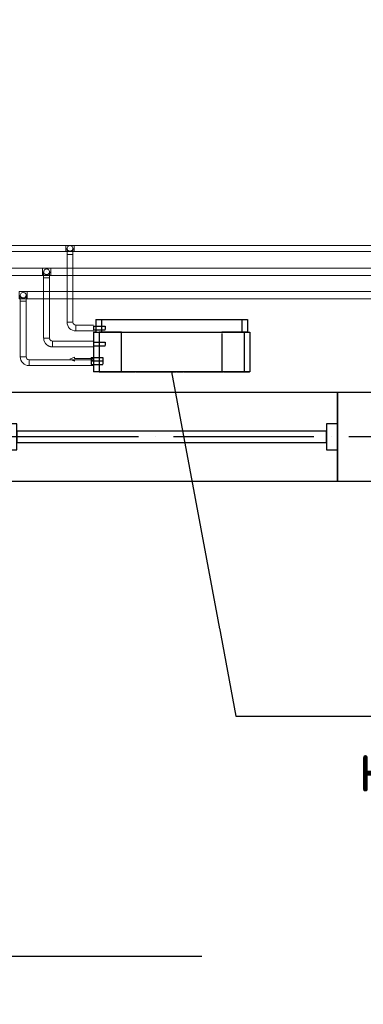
# Model space of a CAD drawing. Header units: millimetres. Extents: x 9824119 to 13672909, y -72394 to 462135.
# Tile 383 of 656: x 10244275 to 10245745, y 5232 to 9449. Entities that reach past the tile are written whole.
import ezdxf
from ezdxf import colors
from ezdxf.entities.mleader import LeaderData, LeaderLine
from ezdxf.math import Vec2, Vec3

# ---------------------------------------------------------------- set-up
doc = ezdxf.new("R2010")
doc.units = ezdxf.units.MM
for name, pattern in [('ACAD_ISO04W100', [30, 24, -3, 0, -3]), ('Hidden', [3, 2, -1]), ('UnderFloor', [7.5, 6, -1.5])]:
    doc.linetypes.add(name, pattern=pattern)
for name, color, linetype in [('MAGI_GENERAL', 7, 'Continuous'), ('PIPE-H1', 7, 'Continuous'), ('PIPE-H1-COMPONENT-', 7, 'Continuous')]:
    doc.layers.add(name, color=color, linetype=linetype)
doc.layers.add('Оси', color=1, linetype='ACAD_ISO04W100', lineweight=0)
doc.styles.add('ISO Proportional', font='isocpeur.ttf')
doc.styles.add('ISOCPEUR', font='isocpeui.ttf')
doc.styles.add('СПДС', font='isocpeur.ttf')
doc.dimstyles.new('SPDS 3', dxfattribs={"dimscale": 100, "dimtxt": 3, "dimasz": 2, "dimexe": 1.25, "dimexo": 0.625, "dimtad": 1, "dimdec": 0, "dimrnd": 0.001, "dimtxsty": 'ISO Proportional', "dimblk": 'ARCHTICK', "dimcen": 2.5, "dimdle": 1.5, "dimclrd": 5, "dimclre": 5, "dimclrt": 5, "dimadec": 0, "dimazin": 2, "dimtfac": 0.75, "dimtdec": 0, "dimtmove": 1, "dimatfit": 3, "dimldrblk": 'ARCHTICK', "dimfxl": 1.25, "dimtolj": 1, "dimarcsym": 0})

# ---------------------------------------------------------------- blocks, each defined once
blk = doc.blocks.new('_ArchTick')
at = {"color": 0, "linetype": 'ByBlock', "const_width": 0.15}
blk.add_lwpolyline([(-0.5, -0.5), (0.5, 0.5)], dxfattribs=at)
blk = doc.blocks.new('*D175')
at = {"color": 5, "lineweight": -2, "transparency": 16777216}
for p, q in [((1589864.1, 1327638.1), (1589864.1, 1326743.1)), ((1598864.1, 1327562.4), (1598864.1, 1326743.1)), ((1589714.1, 1326868.1), (1599014.1, 1326868.1))]:
    blk.add_line(p, q, dxfattribs=at)
at = {"layer": 'Defpoints', "color": 0, "transparency": 16777216}
for p in [(1589864.1, 1327700.6), (1598864.1, 1327624.9), (1598864.1, 1326868.1)]:
    blk.add_point(p, dxfattribs=at)
at = {"color": 5, "lineweight": -2, "transparency": 16777216, "xscale": 200, "yscale": 200, "zscale": 200, "rotation": 180}
blk.add_blockref('_ArchTick', (1589864.1, 1326868.1), dxfattribs=at)
at = {"color": 5, "lineweight": -2, "transparency": 16777216, "xscale": 200, "yscale": 200, "zscale": 200}
blk.add_blockref('_ArchTick', (1598864.1, 1326868.1), dxfattribs=at)
at = {"color": 5, "lineweight": 25, "transparency": 16777216, "insert": (1594364.1, 1327080.6), "char_height": 300, "attachment_point": 5, "style": 'ISO Proportional'}
blk.add_mtext('\\A1;9000', dxfattribs=at)
blk = doc.blocks.new('A$C04BF76B1')
at = {"color": 5}
for points in [[(-1352.5, 569.8), (67.5, 569.8), (67.5, 189.8), (-1352.5, 189.8)], [(-1305, 435.3), (-1305, 324.3), (-1352.5, 324.3), (-1352.5, 435.3)], [(67.5, 435.3), (67.5, 324.3), (20, 324.3), (20, 435.3)], [(20, 403.5), (20, 356), (-1305, 356), (-1305, 403.5)]]:
    blk.add_lwpolyline(points, close=True, dxfattribs=at)
blk = doc.blocks.new('_None')
blk = doc.blocks.new('*U3065')
at = {"layer": 'PIPE-H1', "color": 82, "linetype": 'Continuous', "lineweight": 20}
for p, q in [((10244472.8, 8481.4, 12.5), (10244507.8, 8481.4, 12.5)), ((10244472.8, 8456.4, 12.5), (10244507.8, 8456.4, 12.5))]:
    blk.add_line(p, q, dxfattribs=at)
at = {"layer": 'PIPE-H1', "color": 82, "linetype": 'Continuous', "lineweight": 20, "extrusion": (1, 0, 0)}
for centre in [(10244472.8, 8468.9, 12.5), (10244507.8, 8468.9, 12.5)]:
    blk.add_ellipse(centre, major_axis=(0, 12.5), ratio=1, start_param=0, end_param=3.141593, dxfattribs=at)
blk = doc.blocks.new('*U3066')
at = {"layer": 'PIPE-H1', "color": 82, "linetype": 'Continuous', "lineweight": 20}
for p, q in [((10244472.8, 8481.4, 12.5), (10237727.8, 8481.4, 12.5)), ((10244472.8, 8456.4, 12.5), (10237727.8, 8456.4, 12.5))]:
    blk.add_line(p, q, dxfattribs=at)
blk = doc.blocks.new('*U3067')
at = {"layer": 'PIPE-H1', "color": 7, "linetype": 'Continuous', "lineweight": -3}
for p, q in [((10244490.3, 8468.9, 285), (10244490.3, 8468.9, 284)), ((10244490.3, 8468.9, 35), (10244490.3, 8468.9, 34))]:
    blk.add_line(p, q, dxfattribs=at)
blk = doc.blocks.new('*U3068')
at = {"layer": 'PIPE-H1', "color": 82, "linetype": 'Continuous', "lineweight": 20, "extrusion": (0, 0, -1)}
blk.add_ellipse((10244490.3, 8468.9, 535), major_axis=(-12.5, 0), ratio=1, start_param=0, end_param=3.141593, dxfattribs=at)
at = {"layer": 'PIPE-H1', "color": 1, "linetype": 'UnderFloor', "lineweight": -3, "extrusion": (0, 0, -1)}
blk.add_ellipse((10244490.3, 8468.9, 535), major_axis=(12.5, 0), ratio=1, start_param=0, end_param=3.141593, dxfattribs=at)
at = {"layer": 'PIPE-H1', "color": 82, "linetype": 'Continuous', "lineweight": 20, "extrusion": (-1, 0, 0)}
for centre in [(10244477.8, 8443.9, 535), (10244502.8, 8443.9, 535)]:
    blk.add_ellipse(centre, major_axis=(0, 0, 25), ratio=1, start_param=0, end_param=1.570796, dxfattribs=at)
at = {"layer": 'PIPE-H1', "color": 82, "linetype": 'Continuous', "lineweight": 20, "extrusion": (0, -1, 0)}
blk.add_ellipse((10244490.3, 8443.9, 560), major_axis=(12.5, 0), ratio=1, start_param=0, end_param=3.141593, dxfattribs=at)
blk = doc.blocks.new('*U3069')
at = {"layer": 'PIPE-H1', "color": 82, "linetype": 'Continuous', "lineweight": 20}
for p, q in [((10244477.8, 8153.3, 560), (10244477.8, 8443.9, 560)), ((10244502.8, 8153.3, 560), (10244502.8, 8443.9, 560))]:
    blk.add_line(p, q, dxfattribs=at)
blk = doc.blocks.new('*U3070')
at = {"layer": 'PIPE-H1', "color": 82, "linetype": 'Continuous', "lineweight": 20}
for major_axis in [(-37.5, 0), (-12.5, 0)]:
    blk.add_ellipse((10244515.3, 8153.3, 560), major_axis=major_axis, ratio=1, start_param=0, end_param=1.570796, dxfattribs=at)
at = {"layer": 'PIPE-H1', "color": 82, "linetype": 'Continuous', "lineweight": 20, "extrusion": (0, 1, 0)}
blk.add_ellipse((10244490.3, 8153.3, 560), major_axis=(-12.5, 0), ratio=1, start_param=0, end_param=3.141593, dxfattribs=at)
at = {"layer": 'PIPE-H1', "color": 82, "linetype": 'Continuous', "lineweight": 20, "extrusion": (1, 0, 0)}
blk.add_ellipse((10244515.3, 8128.3, 560), major_axis=(0, 12.5), ratio=1, start_param=0, end_param=3.141593, dxfattribs=at)
blk = doc.blocks.new('*U3071')
at = {"layer": 'PIPE-H1', "color": 82, "linetype": 'Continuous', "lineweight": 20}
for p, q in [((10244590.3, 8140.8, 560), (10244515.3, 8140.8, 560)), ((10244590.3, 8115.8, 560), (10244515.3, 8115.8, 560))]:
    blk.add_line(p, q, dxfattribs=at)
blk = doc.blocks.new('*U3073')
at = {"layer": 'PIPE-H1', "color": 82, "linetype": 'Continuous', "lineweight": 20}
for p, q in [((10247282.8, 8481.4, 12.5), (10244507.8, 8481.4, 12.5)), ((10247282.8, 8456.4, 12.5), (10244507.8, 8456.4, 12.5))]:
    blk.add_line(p, q, dxfattribs=at)
blk = doc.blocks.new('*U3381')
at = {"layer": 'PIPE-H1', "color": 5, "linetype": 'Hidden', "lineweight": 20}
for p, q in [((10244372.8, 8384.9, 12.5), (10244407.8, 8384.9, 12.5)), ((10244372.8, 8352.9, 12.5), (10244407.8, 8352.9, 12.5))]:
    blk.add_line(p, q, dxfattribs=at)
at = {"layer": 'PIPE-H1', "color": 5, "linetype": 'Hidden', "lineweight": 20, "extrusion": (1, 0, 0)}
for centre in [(10244372.8, 8368.9, 12.5), (10244407.8, 8368.9, 12.5)]:
    blk.add_ellipse(centre, major_axis=(0, 16), ratio=1, start_param=0, end_param=3.141593, dxfattribs=at)
blk = doc.blocks.new('*U3382')
at = {"layer": 'PIPE-H1', "color": 5, "linetype": 'Hidden', "lineweight": 20}
for p, q in [((10244372.8, 8384.9, 12.5), (10237627.8, 8384.9, 12.5)), ((10244372.8, 8352.9, 12.5), (10237627.8, 8352.9, 12.5))]:
    blk.add_line(p, q, dxfattribs=at)
blk = doc.blocks.new('*U3383')
at = {"layer": 'PIPE-H1', "color": 7, "linetype": 'Continuous', "lineweight": -3}
for p, q in [((10244390.3, 8368.9, 300), (10244390.3, 8368.9, 299)), ((10244390.3, 8368.9, 50), (10244390.3, 8368.9, 49))]:
    blk.add_line(p, q, dxfattribs=at)
blk = doc.blocks.new('*U3384')
at = {"layer": 'PIPE-H1', "color": 5, "linetype": 'Hidden', "lineweight": 20, "extrusion": (0, 0, -1)}
blk.add_ellipse((10244390.3, 8368.9, 550), major_axis=(-12.5, 0), ratio=1, start_param=0, end_param=3.141593, dxfattribs=at)
at = {"layer": 'PIPE-H1', "color": 1, "linetype": 'UnderFloor', "lineweight": -3, "extrusion": (0, 0, -1)}
blk.add_ellipse((10244390.3, 8368.9, 550), major_axis=(12.5, 0), ratio=1, start_param=0, end_param=3.141593, dxfattribs=at)
at = {"layer": 'PIPE-H1', "color": 5, "linetype": 'Hidden', "lineweight": 20, "extrusion": (-1, 0, 0)}
for centre in [(10244377.8, 8343.9, 550), (10244402.8, 8343.9, 550)]:
    blk.add_ellipse(centre, major_axis=(0, 0, 25), ratio=1, start_param=0, end_param=1.570796, dxfattribs=at)
at = {"layer": 'PIPE-H1', "color": 5, "linetype": 'Hidden', "lineweight": 20, "extrusion": (0, -1, 0)}
blk.add_ellipse((10244390.3, 8343.9, 575), major_axis=(12.5, 0), ratio=1, start_param=0, end_param=3.141593, dxfattribs=at)
blk = doc.blocks.new('*U3385')
at = {"layer": 'PIPE-H1', "color": 5, "linetype": 'Hidden', "lineweight": 20}
for p, q in [((10244377.8, 8085.3, 575), (10244377.8, 8343.9, 575)), ((10244402.8, 8085.3, 575), (10244402.8, 8343.9, 575))]:
    blk.add_line(p, q, dxfattribs=at)
blk = doc.blocks.new('*U3386')
at = {"layer": 'PIPE-H1', "color": 5, "linetype": 'Hidden', "lineweight": 20}
for major_axis in [(-37.5, 0), (-12.5, 0)]:
    blk.add_ellipse((10244415.3, 8085.3, 575), major_axis=major_axis, ratio=1, start_param=0, end_param=1.570796, dxfattribs=at)
at = {"layer": 'PIPE-H1', "color": 5, "linetype": 'Hidden', "lineweight": 20, "extrusion": (0, 1, 0)}
blk.add_ellipse((10244390.3, 8085.3, 575), major_axis=(-12.5, 0), ratio=1, start_param=0, end_param=3.141593, dxfattribs=at)
at = {"layer": 'PIPE-H1', "color": 5, "linetype": 'Hidden', "lineweight": 20, "extrusion": (1, 0, 0)}
blk.add_ellipse((10244415.3, 8060.3, 575), major_axis=(0, 12.5), ratio=1, start_param=0, end_param=3.141593, dxfattribs=at)
blk = doc.blocks.new('*U3387')
at = {"layer": 'PIPE-H1', "color": 5, "linetype": 'Hidden', "lineweight": 20}
for p, q in [((10244590.3, 8072.8, 575), (10244415.3, 8072.8, 575)), ((10244590.3, 8047.8, 575), (10244415.3, 8047.8, 575))]:
    blk.add_line(p, q, dxfattribs=at)
blk = doc.blocks.new('*U3388')
at = {"layer": 'PIPE-H1', "color": 1, "linetype": 'Continuous', "lineweight": 20}
for p, q in [((10244272.8, 8284.9, 12.5), (10244307.8, 8284.9, 12.5)), ((10244272.8, 8252.9, 12.5), (10244307.8, 8252.9, 12.5))]:
    blk.add_line(p, q, dxfattribs=at)
at = {"layer": 'PIPE-H1', "color": 1, "linetype": 'Continuous', "lineweight": 20, "extrusion": (1, 0, 0)}
for centre in [(10244272.8, 8268.9, 12.5), (10244307.8, 8268.9, 12.5)]:
    blk.add_ellipse(centre, major_axis=(0, 16), ratio=1, start_param=0, end_param=3.141593, dxfattribs=at)
blk = doc.blocks.new('*U3390')
at = {"layer": 'PIPE-H1', "color": 7, "linetype": 'Continuous', "lineweight": -3}
blk.add_line((10244290.3, 8268.9, 146), (10244290.3, 8268.9, 145), dxfattribs=at)
blk = doc.blocks.new('*U3391')
at = {"layer": 'PIPE-H1', "color": 1, "linetype": 'Continuous', "lineweight": 20, "extrusion": (0, 0, -1)}
blk.add_ellipse((10244290.3, 8268.9, 396), major_axis=(-12.5, 0), ratio=1, start_param=0, end_param=3.141593, dxfattribs=at)
at = {"layer": 'PIPE-H1', "color": 1, "linetype": 'UnderFloor', "lineweight": -3, "extrusion": (0, 0, -1)}
blk.add_ellipse((10244290.3, 8268.9, 396), major_axis=(12.5, 0), ratio=1, start_param=0, end_param=3.141593, dxfattribs=at)
at = {"layer": 'PIPE-H1', "color": 1, "linetype": 'Continuous', "lineweight": 20, "extrusion": (-1, 0, 0)}
for centre in [(10244277.8, 8243.9, 396), (10244302.8, 8243.9, 396)]:
    blk.add_ellipse(centre, major_axis=(0, 0, 25), ratio=1, start_param=0, end_param=1.570796, dxfattribs=at)
at = {"layer": 'PIPE-H1', "color": 1, "linetype": 'Continuous', "lineweight": 20, "extrusion": (0, -1, 0)}
blk.add_ellipse((10244290.3, 8243.9, 421), major_axis=(12.5, 0), ratio=1, start_param=0, end_param=3.141593, dxfattribs=at)
blk = doc.blocks.new('*U3392')
at = {"layer": 'PIPE-H1', "color": 1, "linetype": 'Continuous', "lineweight": 20}
for p, q in [((10244277.8, 8005.3, 421), (10244277.8, 8243.9, 421)), ((10244302.8, 8005.3, 421), (10244302.8, 8243.9, 421))]:
    blk.add_line(p, q, dxfattribs=at)
blk = doc.blocks.new('*U3393')
at = {"layer": 'PIPE-H1', "color": 1, "linetype": 'Continuous', "lineweight": 20}
for major_axis in [(-37.5, 0), (-12.5, 0)]:
    blk.add_ellipse((10244315.3, 8005.3, 421), major_axis=major_axis, ratio=1, start_param=0, end_param=1.570796, dxfattribs=at)
at = {"layer": 'PIPE-H1', "color": 1, "linetype": 'Continuous', "lineweight": 20, "extrusion": (0, 1, 0)}
blk.add_ellipse((10244290.3, 8005.3, 421), major_axis=(-12.5, 0), ratio=1, start_param=0, end_param=3.141593, dxfattribs=at)
at = {"layer": 'PIPE-H1', "color": 1, "linetype": 'Continuous', "lineweight": 20, "extrusion": (1, 0, 0)}
blk.add_ellipse((10244315.3, 7980.3, 421), major_axis=(0, 12.5), ratio=1, start_param=0, end_param=3.141593, dxfattribs=at)
blk = doc.blocks.new('*U3394')
at = {"layer": 'PIPE-H1', "color": 1, "linetype": 'Continuous', "lineweight": 20}
for p, q in [((10244590.3, 7992.8, 421), (10244315.3, 7992.8, 421)), ((10244590.3, 7967.8, 421), (10244315.3, 7967.8, 421))]:
    blk.add_line(p, q, dxfattribs=at)
blk = doc.blocks.new('*U3438')
at = {"layer": 'PIPE-H1', "color": 1, "linetype": 'Continuous', "lineweight": 20}
for p, q in [((10247082.8, 8284.9, 12.5), (10244307.8, 8284.9, 12.5)), ((10247082.8, 8252.9, 12.5), (10244307.8, 8252.9, 12.5))]:
    blk.add_line(p, q, dxfattribs=at)
blk = doc.blocks.new('*U3445')
at = {"layer": 'PIPE-H1', "color": 5, "linetype": 'Hidden', "lineweight": 20}
for p, q in [((10247182.8, 8384.9, 12.5), (10244407.8, 8384.9, 12.5)), ((10247182.8, 8352.9, 12.5), (10244407.8, 8352.9, 12.5))]:
    blk.add_line(p, q, dxfattribs=at)
blk = doc.blocks.new('*U3545')
at = {"layer": 'PIPE-H1-COMPONENT-', "color": 7, "linetype": 'Continuous', "lineweight": -3}
blk.add_line((10244590.3, 7980.3, 421), (10244590.3, 7980.3, 420), dxfattribs=at)
blk = doc.blocks.new('*U3546')
at = {"layer": 'PIPE-H1-COMPONENT-', "color": 11, "linetype": 'Continuous', "lineweight": 20}
for p, q in [((10244510.3, 8004.3, 360), (10244490.3, 7995.3, 360)), ((10244490.3, 7995.3, 360), (10244510.3, 7986.3, 360)), ((10244510.3, 7998.3, 360), (10244510.3, 8004.3, 360)), ((10244590.3, 7998.3, 360), (10244510.3, 7998.3, 360)), ((10244510.3, 7986.3, 360), (10244510.3, 7992.3, 360)), ((10244510.3, 7992.3, 360), (10244590.3, 7992.3, 360)), ((10244590.3, 7992.3, 360), (10244590.3, 7998.3, 360))]:
    blk.add_line(p, q, dxfattribs=at)
at = {"layer": 'PIPE-H1-COMPONENT-', "color": 11, "linetype": 'Continuous', "lineweight": 20, "extrusion": (-1, 0, 0)}
blk.add_circle((-7995.3, 360, -10244590.3), 7.5, dxfattribs=at)
blk = doc.blocks.new('*U3547')
at = {"layer": 'MAGI_GENERAL', "color": 1, "linetype": 'UnderFloor', "lineweight": -3}
for p, q in [((10244600.3, 8165.3, 100), (10244600.3, 8165.3, 535.5)), ((10245250.3, 8165.3, 535.5), (10245250.3, 8165.3, 100)), ((10244600.3, 8110.3, 100), (10244590.3, 8110.3, 100)), ((10244590.3, 8110.3, 100), (10244590.3, 8110.3)), ((10244590.3, 8110.3, 100), (10244590.3, 8110.3, 535.5)), ((10244600.3, 8110.3, 100), (10244590.3, 8110.3, 100)), ((10244600.3, 8135.8, 535.5), (10244600.3, 8120.8, 535.5)), ((10244600.3, 8135.8, 100), (10244600.3, 8110.3, 100)), ((10244600.3, 8110.3, 535.5), (10244600.3, 8110.3, 100)), ((10244607.6, 8135.8, 560), (10244640.3, 8135.8, 560)), ((10244607.6, 8120.8, 560), (10244640.3, 8120.8, 560)), ((10244625.3, 8110.3, 620), (10244615.3, 8110.3, 586.2)), ((10244625.3, 8110.3, 100), (10245250.3, 8110.3, 100)), ((10244710.3, 8110.3, 100), (10244625.3, 8110.3, 100)), ((10244710.3, 7940.3, 100), (10244710.3, 8110.3, 100)), ((10244710.3, 8110.3, 100), (10244710.3, 8110.3)), ((10245140.3, 8110.3, 100), (10245140.3, 7940.3, 100)), ((10245250.3, 8110.3, 100), (10245140.3, 8110.3, 100)), ((10245140.3, 8110.3, 100), (10245140.3, 8110.3)), ((10245250.3, 8110.3, 100), (10245225.3, 8110.3, 100)), ((10245250.3, 8110.3, 535.5), (10245235.3, 8110.3, 586.2)), ((10245250.3, 8110.3, 100), (10245250.3, 8110.3, 535.5)), ((10245260.3, 8110.3, 100), (10245260.3, 8110.3)), ((10245260.3, 8110.3, 535.5), (10245260.3, 8110.3, 100)), ((10244590.3, 8067.8, 100), (10244590.3, 8052.8, 100)), ((10244590.3, 8067.8, 535.5), (10244590.3, 8052.8, 535.5)), ((10244590.3, 8067.8, 100), (10244590.3, 8052.8, 100)), ((10244600.8, 8067.8, 575), (10244640.3, 8067.8, 575)), ((10244600.8, 8052.8, 575), (10244640.3, 8052.8, 575)), ((10244590.3, 8002.8, 360), (10244630.3, 8002.8, 360)), ((10244590.3, 8002.8, 100), (10244590.3, 7940.3, 100)), ((10244590.3, 8002.8, 100), (10244590.3, 7940.3, 100)), ((10244590.3, 7987.8, 421), (10244630.3, 7987.8, 421)), ((10244590.3, 7972.8, 421), (10244630.3, 7972.8, 421)), ((10244590.3, 7940.3, 100), (10244590.3, 7940.3)), ((10244590.3, 7940.3, 535.5), (10244590.3, 7940.3, 100)), ((10244615.3, 7940.3, 100), (10244710.3, 7940.3, 100)), ((10244615.3, 7940.3, 100), (10245260.3, 7940.3, 100)), ((10244710.3, 7940.3, 100), (10244710.3, 7940.3)), ((10245140.3, 7940.3, 100), (10245140.3, 7940.3)), ((10245140.3, 7940.3, 100), (10245260.3, 7940.3, 100)), ((10245260.3, 7940.3, 100), (10245260.3, 7940.3)), ((10245260.3, 7940.3, 100), (10245260.3, 7940.3, 535.5))]:
    blk.add_line(p, q, dxfattribs=at)
at = {"layer": 'MAGI_GENERAL', "color": 7, "linetype": 'Continuous', "lineweight": -3}
for p, q in [((10244600.3, 8165.3, 535.5), (10244600.3, 8135.8, 535.5)), ((10244600.3, 8165.3, 535.5), (10244625.3, 8165.3, 620)), ((10244625.3, 8165.3, 620), (10245225.3, 8165.3, 620)), ((10244625.3, 8165.3, 620), (10244625.3, 8110.3, 620)), ((10245225.3, 8165.3, 620), (10245250.3, 8165.3, 535.5)), ((10245225.3, 8165.3, 620), (10245225.3, 8110.3, 620)), ((10245250.3, 8165.3, 535.5), (10245250.3, 8110.3, 535.5)), ((10244590.3, 8135.8, 560), (10244607.6, 8135.8, 560)), ((10244590.3, 8120.8, 560), (10244607.6, 8120.8, 560)), ((10244590.3, 8110.3, 535.5), (10244590.3, 8067.8, 535.5)), ((10244590.3, 8110.3, 535.5), (10244615.3, 8110.3, 630)), ((10244600.3, 8120.8, 535.5), (10244600.3, 8110.3, 535.5)), ((10244615.3, 8110.3, 630), (10245235.3, 8110.3, 630)), ((10244615.3, 8110.3, 630), (10244615.3, 7940.3, 630)), ((10245235.3, 8110.3, 630), (10245260.3, 8110.3, 535.5)), ((10245235.3, 8110.3, 630), (10245235.3, 7940.3, 630)), ((10245260.3, 8110.3, 535.5), (10245260.3, 7940.3, 535.5)), ((10244590.3, 8067.8, 575), (10244600.8, 8067.8, 575)), ((10244590.3, 8052.8, 575), (10244600.8, 8052.8, 575)), ((10244590.3, 8052.8, 535.5), (10244590.3, 7940.3, 535.5)), ((10244580.3, 8002.8, 360), (10244590.3, 8002.8, 360)), ((10244580.3, 7987.8, 421), (10244590.3, 7987.8, 421)), ((10244580.3, 7972.8, 421), (10244590.3, 7972.8, 421)), ((10244615.3, 7940.3, 630), (10244590.3, 7940.3, 535.5)), ((10245235.3, 7940.3, 630), (10244615.3, 7940.3, 630)), ((10245260.3, 7940.3, 535.5), (10245235.3, 7940.3, 630))]:
    blk.add_line(p, q, dxfattribs=at)
at = {"layer": 'MAGI_GENERAL', "color": 7, "linetype": 'Continuous', "lineweight": -3, "extrusion": (1, 0, 0)}
for centre in [(10244590.3, 8128.3, 560), (10244590.3, 8060.3, 575), (10244580.3, 7995.3, 360), (10244580.3, 7980.3, 421)]:
    blk.add_ellipse(centre, major_axis=(0, 7.5), ratio=1, start_param=0, end_param=3.141593, dxfattribs=at)
at = {"layer": 'MAGI_GENERAL', "color": 1, "linetype": 'UnderFloor', "lineweight": -3, "extrusion": (1, 0, 0)}
for centre in [(10244640.3, 8128.3, 560), (10244640.3, 8060.3, 575), (10244630.3, 7995.3, 360), (10244630.3, 7980.3, 421)]:
    blk.add_ellipse(centre, major_axis=(0, 7.5), ratio=1, start_param=0, end_param=3.141593, dxfattribs=at)
blk = doc.blocks.new('ршролрролрр')
at = {"color": 253, "lineweight": 25}
blk.add_lwpolyline([(1593654.1, 1329282.2), (1592264.1, 1329282.2), (1592264.1, 1328902.2), (1593654.1, 1328902.2)], close=True, dxfattribs=at)
at = {"layer": 'Оси', "color": 18, "lineweight": 25, "ltscale": 25, "true_color": 0x000000}
blk.add_line((1608664.1, 1329092.2), (1570284.6, 1329092.2), dxfattribs=at)
at = {"color": 253, "lineweight": 25, "xscale": -1}
blk.add_blockref('A$C04BF76B1', (1590911.6, 1328712.4), dxfattribs=at)
at = {"color": 18, "lineweight": 25, "true_color": 0x000000}
dim = blk.add_linear_dim(base=(1598864.1, 1326868.1), p1=(1589864.1, 1327700.6), p2=(1598864.1, 1327624.9), angle=180, dimstyle='SPDS 3', override={"dimtxsty": 'ISO Proportional'}, dxfattribs=at)
dim.commit()
dim.dimension.update_dxf_attribs({"geometry": '*D175', "text_midpoint": (1594364.1, 1327080.6)})

msp = doc.modelspace()

# ---------------------------------------------------------------- block references
msp.add_blockref('ршролрролрр', (8653371.2, -1321429.7))
at = {"layer": 'PIPE-H1'}
for name in ['*U3066', '*U3065', '*U3068', '*U3073', '*U3069', '*U3067', '*U3382', '*U3381', '*U3384', '*U3383', '*U3445', '*U3385', '*U3388', '*U3391', '*U3390', '*U3438', '*U3392', '*U3070', '*U3071', '*U3386', '*U3387', '*U3393', '*U3394']:
    msp.add_blockref(name, (0, 0), dxfattribs=at)
at = {"layer": 'PIPE-H1-COMPONENT-'}
for name in ['*U3546', '*U3545']:
    msp.add_blockref(name, (0, 0), dxfattribs=at)

# ---------------------------------------------------------------- next in the draw order: leaders
at = {"color": 5, "lineweight": 25, "ltscale": 15}
ml = msp.add_multileader_mtext('Standard', dxfattribs=at)
ml.set_content('{\\fGOST Common|b0|i0|c204|p34;\\W0.9;\\C256;Фанкойл напольный Qx=1,6kBm Qm=2,1kBm}', color=14, style='СПДС')
ml.set_leader_properties()
ml.set_arrow_properties(name='NONE')
ml.build(insert=Vec2(0, 0))
ml.multileader.update_dxf_attribs({"text_left_attachment_type": 6, "text_right_attachment_type": 6, "dogleg_length": 0.36, "arrow_head_size": 100})
ctx = ml.context
ctx.base_point, ctx.char_height, ctx.arrow_head_size, ctx.plane_origin = Vec3(10245200.8, 6466.4, 630), 220, 100, Vec3(10234713.5, -6754.7, 630)
ctx.left_attachment, ctx.right_attachment, ctx.text_align_type = 6, 6, 1
notes = []
notes.append((ctx, [(1, (1, 1, 0), (10245200.5, 6466.4, 630), (1, 0), 0.36, [(1, [(10244925.3, 7940.3, 630)], 0, [])])]))
ctx.mtext.insert, ctx.mtext.width, ctx.mtext.defined_height, ctx.mtext.alignment, ctx.mtext.flow_direction = Vec3(10246385.1, 6730.4, 630), 2438.932, 630, 2, 5
ctx.mtext.has_bg_fill, ctx.mtext.bg_color, ctx.mtext.bg_scale_factor, ctx.mtext.bg_transparency, ctx.mtext.use_window_bg_color = 1, -1027028792, 1.5, 0, 1
for ctx, leaders in notes:
    for number, flags, end, landing, length, lines in leaders:
        leader = LeaderData()
        leader.index, (leader.has_last_leader_line, leader.has_dogleg_vector, leader.attachment_direction) = number, flags
        leader.last_leader_point, leader.dogleg_vector, leader.dogleg_length = Vec3(end), Vec3(landing), length
        for number, points, colour, breaks in lines:
            line = LeaderLine()
            line.index, line.vertices, line.color, line.breaks = number, Vec3.list(points), colors.encode_raw_color(colour), breaks
            leader.lines.append(line)
        ctx.leaders.append(leader)

# ---------------------------------------------------------------- next in the draw order: block references
at = {"layer": 'MAGI_GENERAL'}
msp.add_blockref('*U3547', (0, 0), dxfattribs=at)

# ---------------------------------------------------------------- next in the draw order: texts
at = {"char_height": 300, "attachment_point": 1, "style": 'ISOCPEUR'}
for s, insert, width in [('\\pi13638.10589;{\\fISOCPEUR|b0|i0|c204|p34;\\H1.66667x;\\L\\C7;\\P\\pi10874.35036;\\H1.1x;Общие указания\\l\\P\\pi13638.10589;\\P\\pi-900,l1200,t1200;\\H0.72727x;1.^IПроект выполнен на основании задания заказчика и задания на проектирование архитектурно-строительных чертежей.\\P2.^IПроект соответствует действующим нормам :\\P\\pl900,t900;\\fSymbol|b0|i0|c2|p18;·^I\\fISOCPEUR|b0|i0|c204|p34;КМК 2. 04.05-97* "Отопление, вентиляция и кондиционирование воздуха".\\P\\fSymbol|b0|i0|c2|p18;·^I\\fISOCPEUR|b0|i0|c204|p34;ШНК 2.08.02-09* "Общественные здания и сооружение" \\P\\fSymbol|b0|i0|c2|p18;·^I\\fISOCPEUR|b0|i0|c204|p34;КМК 2.01.01-94 "Климатические и физико-геологические данные для проектирования".\\P\\fSymbol|b0|i0|c2|p18;·^I\\fISOCPEUR|b0|i0|c204|p34;КМК 2.01.04-97* "Строительная теплотехника".\\P\\fSymbol|b0|i0|c2|p18;·^I\\fISOCPEUR|b0|i0|c204|p34;ГОСТ 21.602-2003 "Правила выполнения рабочей документации отопления, вентиляции и кондиционирования".\\P\\fSymbol|b0|i0|c2|p18;·^I\\fISOCPEUR|b0|i0|c204|p34;ШНК \\fISOCPEUR|b0|i0|c186|p34;2.01.02-04\\fISOCPEUR|b0|i0|c204|p34; - \\fISOCPEUR|b0|i0|c186|p34;"\\fISOCPEUR|b0|i0|c204|p34;Пожарная безопасность зданий и сооружений\\fISOCPEUR|b0|i0|c186|p34;"\\fISOCPEUR|b0|i0|c204|p34;;\\P\\pl1200,t1200;3.^I  Расчетные параметры наружного воздуха для проектирования отопления, вентиляции и кондиционирования воздуха приняты по КМК 2.01.01-94.\\P\\pi-300,l300,tz;      Для проектирования отопления, вентиляции и кондиционирования воздуха: \\P\\pl1500,t1500;-^IХолодный  период  года Тн\\fISOCPEUR|b0|i0|c186|p34;=-14.0°C\\fISOCPEUR|b0|i0|c204|p34;; I=-12,4 кДж/кг (Парам. Б);\\P-^IТеплый  период  года Тн=33°C; I=55,7 кДж/кг  (Парам. А);\\P-^IТеплый  период  года Тн=37,5°C; I=65,2 кДж/кг (Парам. Б);\\P-^IСкорость ветра  - V=1,6 м/сек - холодный период;\\P-^IСкорость ветра  - V=1,9 м/сек - теплый  период;\\P-^IПродолжительность отопительного периода  Zот.пер.=129суток;\\P-^IСредняя температура отопительного периода  tот.пер.=2,7°C;\\P-^IБарометрическое давление в районе строительства Рбар=950 Гпа.\\P\\pi600,l0,tz;\\P\\pi11458.1097;\\LТЕПЛОСНАБЖЕНИЕ\\P\\pi13638.10589;\\l\\P\\pi0;\\C0;В качестве источника тепла выбран установленный во дворе здания тепловой насос, рассчитанный на работу в температурном режиме 40–30 °C.^J^JСистема отопления спроектирована как двухтрубная, в ней используются напольный фанкойл.\\P^JОсновным источником тепла является тепловой насос. \\P^JОсновное охлаждение осуществляется с помощью\\Pтепловых насосов. Для отвода конденсата, образующегося в фанкойлах, предусмотрены дренажные трубы. Основные водосточные и обратные трубы выполнены из полипропилена. \\P\\pi600;^JОсновные подающие и обратные трубы выполнены из полипропилена. Слив воды из системы осуществляется через регулировочный узел. Для снижения теплопотерь через трубы выполнены работы по теплоизоляции.\\C7; \\P\\pi12278.10827;\\LОТОПЛЕНИЕ\\l\\P\\pi0;  Для достижения  комфортных условий в зимнее время и компенсации теплопотерь в помещениях установлены \\C0;фанкойл\\C7;ы обеспечивающие в помещениях нормируемую температуру воздуха:\\P\\pi-300,l1500,t1500;-^IКабинет врача +20°C.\\P-^IЗал       +22°C.\\P-^IФизиотерапия     +21°C.\\P\\pi0,l0,tz;   На каждом приборе предусматривается устанавка термостатического клапана и запорного крана. Рекомендуется применить трубопроводы стабильные полипропиленовые. Система теплоснабжения \\C0;фанкойл\\C7;ов двухтрубная с принудительной циркуляцией, горизонтальная. Удаление воздуха осуществляется из воздухоспускных кранов установленных в \\C0;фанкойл\\C7;ах. Все монтажные и наладочные работы проводить в соответствии с нормативными документами и инструкциям фирм-изготовителя.}', (9986122.2, 27067.1), 27276.212), ('{\\fISOCPEUR|b0|i0|c204|p34;\\C7;^I\\A1;\\L\\P\\pi10515.36534;\\H1.33333x;ВЕНТИЛЯЦИЯ\\P\\pi0;\\l^IВ здании предусмотрена приточно-вытяжная вентиляция с естественным и \\Pмеханическим побуждением, для функционально различных и конструктивно раздельных групп \\Pпомещений.   ^I  \\P^IТакже предусматривается естественная вентиляция с удалением и поступлением воздуха через окна и двери.\\P^IУдаление воздуха из помещений производится с помощью вытяжных решеток.\\P^IМатериал воздуховодов - тонколистовая оцинкованная сталь по ГОСТ 14918-80.\\P^IВоздуховоды систем вытяжной вентиляции выполняются класса "Н" (нормально плотный).\\P^IМонтаж систем вентиляции выполнить в соответствии с \\A0;КМК 3.05.01.-9\\A1;7\\P\\A0;\\L\\P\\pi12075.36144;\\P\\pi7995.37164;ПРИМЕЧАНИЯ (ТЕПЛОСНАБЖЕНИЕ)\\P\\pi-900,l900,t900;\\l1.^IЧертеж читать совместно со спецификацией и с другими разделами проекта.\\P2.^IМонтаж оборудования и трубопроводов производить в соответствии с местными \\P\\pi0;действующими нормами и правилами, и требованиями завода-изготовителя оборудования.\\P\\pi-900;3.^IТрубопроводы системы теплоснабжения радиаторов приняты полипропиленовыми.\\P4.^IНа планах и схемах указаны наружный диаметр и толщина стенки полипропиленовых \\P\\pi0;трубопроводов.\\P\\pi-900;5.^IПриборы и трубопроводы нанесены условно.\\P6.^IУклон трубопроводов выполнить согласно схемам в сторону ближайшего вертикального \\P\\pi0;стояка.\\P\\pi-900;7.^IВсе отметки указаны от уровня пола этажа. \\P8.^IКрепить трубу в штробе каждые 2 метра.\\P9.^IТрубопроводы отопления, прокладываемые в полу покрыть трубчатой тепловой изоляцией \\P\\pi0;из вспученного полителена "Isocom" толщиной 9 мм.\\P\\pi-900;10.^IДиаметры запорно-регулирующей арматуры и фильтров соответствуют диаметру \\P\\pi0;трубопроводов, если не указано иное.\\P\\pi3390,l600,tz;\\P\\pi5455.37799,l0;\\LПРИМЕЧАНИЯ (ВЕНТИЛЯЦИЯ И КОНДИЦИОНИРОВАНИЕ)\\l\\P\\pi-900,l900,t900;1.^IВентиляционные системы показаны условно.\\P2.^IЧертеж читать совместно со спецификацией и остальными разделами проекта \\P3.^IВсе неплотности при пересечении инженерными коммуникациями огнестойких стен, \\P\\pi0;перекрытий и перегородок заделать материалами, соответствующими по степени \\Pогнестойкости пересекаемым ограждениям.\\P\\pi-900;4.^IВ сан-узлах двери не оборудованные переточными решетками, предусмотреть с \\P\\pi0;подрезкой дверного полотна, высота щели не менее 20 мм. Если конструкция дверей не \\Pпозволяет предусмотреть щели в нижней части, то необходимо выполнить установку \\Pжалюзийной решетки в нижней половине двери.\\P\\pi-900;5.^IРазместить все приборы для измерения температуры, давления и скорости потока в \\P\\pi0;доступных местах с прямыми секциями труб или воздуховодов наверху или внизу, \\Pсогласно рекомендациям завода изготовителя для точности показаний.\\P\\pi-900;6.^IУстановить расположение диффузоров, отдушин и вентиляционных решеток согласно \\P\\pi0;архитектурным планам потолка, освещения и другим деталям/узлам потолка и \\Pвыполнить незначительные изменения для обеспечения соответствия.\\P\\pi-900;7.^IМонтаж оборудования выполнить в соответствии с местными нормами и правилами, а \\P\\pi0;так же требованиями завода-изготовителя оборудования \\P\\pi-900;8.^IВсе отметки оборудований даны от пола этажа.\\P}', (10015733.6, 26003.4), 24350.724)]:
    msp.add_mtext(s, dxfattribs=dict(at, insert=insert, width=width))

doc.saveas('drawing.dxf')
